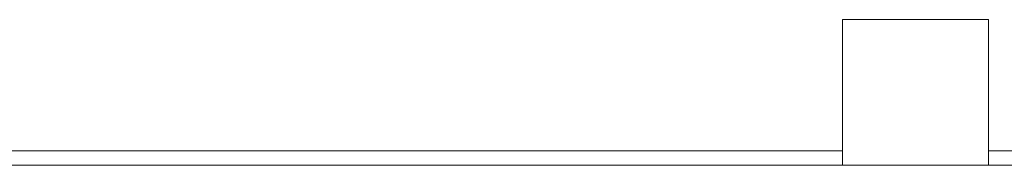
# Model space of a CAD drawing. Header units: feet. Extents: x 8 to 127, y 6 to 90.
# Tile 435 of 538: x 45.807 to 47.492, y 64.102 to 64.352. Entities that reach past the tile are written whole.
import ezdxf

# ---------------------------------------------------------------- set-up
doc = ezdxf.new("R2010")
doc.units = ezdxf.units.FT
doc.header["$MEASUREMENT"] = 0
for name, color, linetype in [('ALV Baixa', 252, 'Continuous'), ('Alvenaria', 7, 'Continuous'), ('NO ESPESSURA', 250, 'Continuous')]:
    doc.layers.add(name, color=color, linetype=linetype)

msp = doc.modelspace()

# ---------------------------------------------------------------- linework, layer by layer
at = {"layer": 'ALV Baixa', "lineweight": 5}
for p, q in [((47.2152, 64.127), (38.5152, 64.127)), ((47.9652, 64.102), (38.2652, 64.102))]:
    msp.add_line(p, q, dxfattribs=at)
at = {"layer": 'Alvenaria', "lineweight": 5}
for p, q in [((47.4652, 64.352), (47.2152, 64.352)), ((47.2152, 64.352), (47.2152, 64.102)), ((47.4652, 64.102), (47.4652, 64.352))]:
    msp.add_line(p, q, dxfattribs=at)
at = {"layer": 'NO ESPESSURA', "lineweight": 5}
msp.add_line((48.4652, 64.127), (47.4652, 64.127), dxfattribs=at)

doc.saveas('drawing.dxf')
